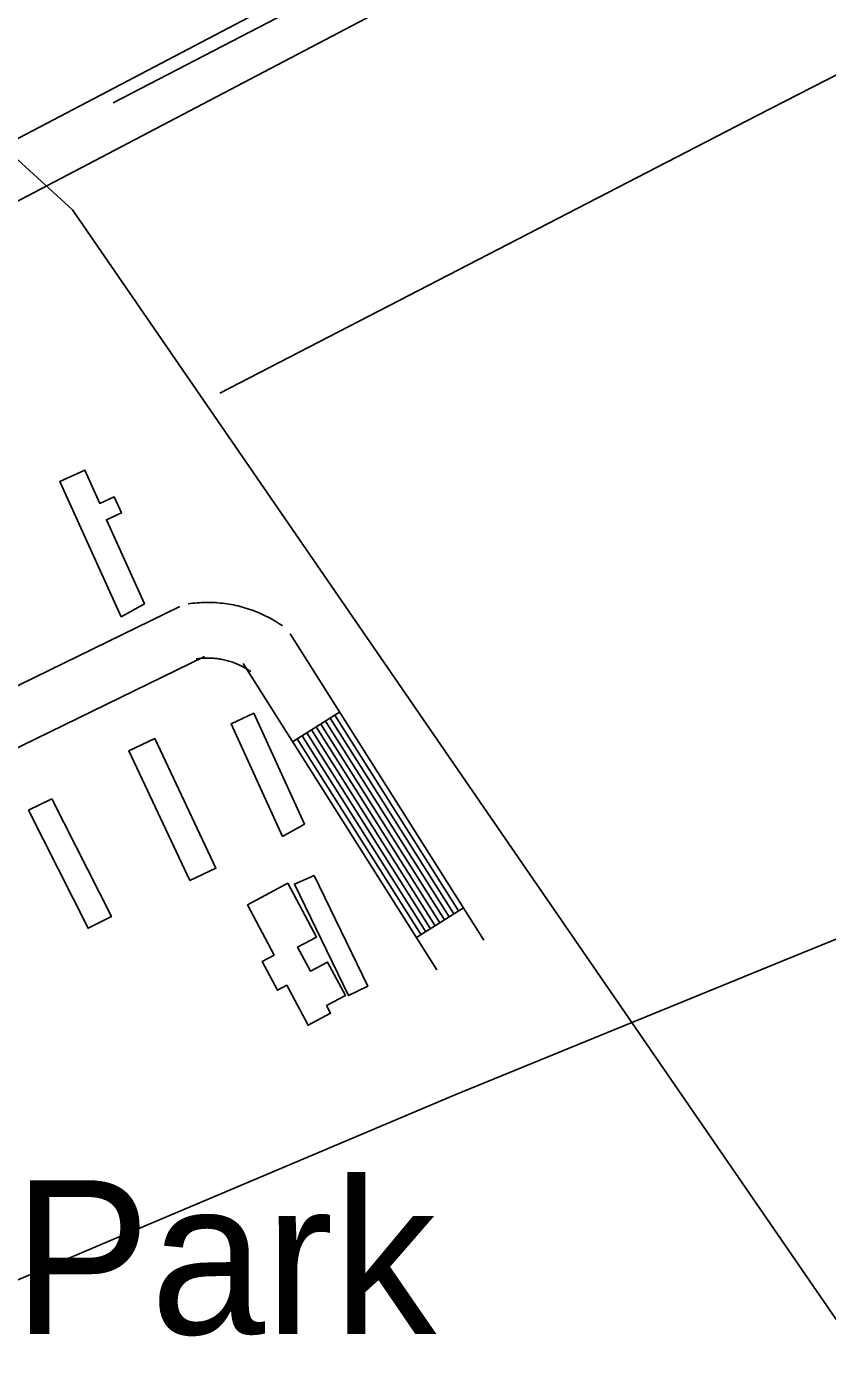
# Model space of a CAD drawing. Extents: x 3540316 to 3578335, y 553172 to 578787.
# Drawn here: x 3554051 to 3554483, y 569281 to 569997 of the extents above; entities that cross this region are included whole.
import ezdxf

# ---------------------------------------------------------------- set-up
doc = ezdxf.new("R2010")
doc.units = 0
for name, color, linetype in [('V-BLDG-OTLN', 7, 'Continuous'), ('V-DTCH-CNTR', 7, 'Continuous'), ('V-ROAD-CNTR', 7, 'Continuous'), ('V-SITE-OTLN-IDEN', 7, 'Continuous'), ('V-TOPO-SHOR', 7, 'Continuous'), ('V-UTIL-LINE', 7, 'Continuous')]:
    doc.layers.add(name, color=color, linetype=linetype)

msp = doc.modelspace()

# ---------------------------------------------------------------- linework, layer by layer
at = {"layer": 'V-BLDG-OTLN'}
for points in [[(3554101.55, 569678.8), (3554068.52, 569751.87), (3554082, 569757.96), (3554090.13, 569740), (3554097.81, 569743.49), (3554101.7, 569734.89), (3554093.61, 569731.22), (3554114.14, 569685.85)], [(3554188.58, 569560.23), (3554160.85, 569621.11), (3554173.21, 569626.74), (3554200.42, 569566.93)], [(3554138.7, 569536.6), (3554105.72, 569606.52), (3554119.73, 569613.13), (3554152.72, 569543.22)], [(3554064.17, 569580.64), (3554096.28, 569517.05), (3554083.77, 569510.73), (3554051.61, 569574.41)], [(3554205.71, 569539.2), (3554234.6, 569479.51), (3554224.16, 569474.45), (3554195.03, 569534.61)], [(3554191.54, 569535.05), (3554206.96, 569506.01), (3554196.79, 569500.61), (3554203.71, 569487.6), (3554212.91, 569492.49), (3554222.52, 569474.38), (3554212.39, 569468.99), (3554214.59, 569464.84), (3554202.4, 569458.39), (3554190.95, 569480), (3554185.84, 569477.29), (3554177.62, 569492.8), (3554184.15, 569496.26), (3554169.79, 569523.35)]]:
    msp.add_lwpolyline(points, close=True, dxfattribs=at)
at = {"layer": 'V-DTCH-CNTR'}
msp.add_lwpolyline([(3553632.05, 569147.75), (3553746.08, 569195.44), (3553913.02, 569264.56), (3554095.81, 569342.17), (3554282.12, 569421.01), (3554458.48, 569493.22), (3554658.95, 569574.62), (3554812.33, 569641.18), (3554944.02, 569694.44), (3554968.99, 569705.01)], dxfattribs=at)
at = {"layer": 'V-ROAD-CNTR'}
for p, q in [((3554219.43, 569627.37), (3554194.07, 569611.35)), ((3554286.19, 569521.69), (3554260.82, 569505.67))]:
    msp.add_line(p, q, dxfattribs=at)
for points in [[(3553678.54, 569744.34), (3557084.25, 571531.78), (3557217.99, 571598.15)], [(3553692.49, 569717.77), (3557097.89, 571505.06), (3557202.35, 571556.9)], [(3554137.71, 569685.79), (3554138.85, 569685.95), (3554140.11, 569686.11), (3554141.29, 569686.23), (3554142.52, 569686.35), (3554143.79, 569686.44), (3554144.98, 569686.5), (3554146.21, 569686.55), (3554147.5, 569686.58), (3554148.72, 569686.58), (3554149.96, 569686.56), (3554151.15, 569686.52), (3554152.38, 569686.46), (3554153.67, 569686.37), (3554154.9, 569686.26), (3554156.1, 569686.14), (3554157.31, 569686), (3554158.54, 569685.82), (3554159.77, 569685.64), (3554161.01, 569685.42), (3554162.19, 569685.19), (3554163.41, 569684.94), (3554164.64, 569684.66), (3554165.81, 569684.36), (3554167.01, 569684.05), (3554168.2, 569683.71), (3554169.38, 569683.35), (3554170.54, 569682.98), (3554171.74, 569682.57), (3554172.93, 569682.14), (3554174.03, 569681.72), (3554175.16, 569681.27), (3554176.33, 569680.77), (3554177.49, 569680.26), (3554178.56, 569679.76), (3554179.68, 569679.22), (3554180.83, 569678.63), (3554181.88, 569678.08), (3554182.94, 569677.49), (3554184.05, 569676.86), (3554185.1, 569676.23), (3554186.16, 569675.57), (3554187.18, 569674.91), (3554188.18, 569674.25), (3554188.63, 569673.93)], [(3553731.12, 569473.88), (3553859.14, 569550.54), (3554133.3, 569684.42)], [(3554192.73, 569669.64), (3554297.19, 569504.27)], [(3553746.53, 569448.14), (3553873.45, 569524.15), (3554146.46, 569657.47)], [(3554142.05, 569656.1), (3554142.84, 569656.22), (3554143.51, 569656.3), (3554144.26, 569656.38), (3554144.98, 569656.45), (3554145.65, 569656.49), (3554146.4, 569656.53), (3554147.12, 569656.56), (3554147.78, 569656.58), (3554148.49, 569656.58), (3554149.22, 569656.56), (3554149.96, 569656.54), (3554150.67, 569656.51), (3554151.34, 569656.46), (3554152.04, 569656.4), (3554152.78, 569656.32), (3554153.5, 569656.24), (3554154.2, 569656.14), (3554154.89, 569656.03), (3554155.58, 569655.91), (3554156.3, 569655.77), (3554157, 569655.63), (3554157.66, 569655.48), (3554158.38, 569655.3), (3554159.06, 569655.12), (3554159.74, 569654.92), (3554160.43, 569654.72), (3554161.12, 569654.49), (3554161.77, 569654.27), (3554162.41, 569654.04), (3554163.13, 569653.76), (3554163.8, 569653.5), (3554164.42, 569653.24), (3554165.05, 569652.96), (3554165.75, 569652.63), (3554166.38, 569652.33), (3554166.96, 569652.03), (3554167.63, 569651.67), (3554168.28, 569651.32), (3554168.86, 569650.99), (3554169.48, 569650.61), (3554170.08, 569650.25), (3554170.69, 569649.85), (3554171.31, 569649.44), (3554171.46, 569649.33)], [(3554167.36, 569653.62), (3554271.83, 569488.25)], [(3554211.82, 569622.56), (3554278.58, 569516.88)], [(3554214.36, 569624.16), (3554281.11, 569518.48)], [(3554216.89, 569625.77), (3554283.65, 569520.09)], [(3554201.67, 569616.15), (3554268.43, 569510.47)], [(3554204.21, 569617.76), (3554270.97, 569512.08)], [(3554206.75, 569619.36), (3554273.5, 569513.68)], [(3554209.28, 569620.96), (3554276.04, 569515.28)], [(3554196.6, 569612.95), (3554263.36, 569507.27)], [(3554199.14, 569614.55), (3554265.89, 569508.87)]]:
    msp.add_lwpolyline(points, dxfattribs=at)
at = {"layer": 'V-TOPO-SHOR'}
for points in [[(3554097.32, 569956.14), (3554524.69, 570177.96), (3554820.51, 570335.37), (3555145.18, 570506.33), (3555588.71, 570740.16), (3555993.52, 570953.51), (3556113.3, 571016.4)], [(3554154.83, 569799.55), (3554444.4, 569949.16), (3554894.57, 570180.05), (3554897.93, 570181.77), (3554900.58, 570187.25), (3554833.56, 570310.15)]]:
    msp.add_lwpolyline(points, dxfattribs=at)
at = {"layer": 'V-UTIL-LINE'}
msp.add_lwpolyline([(3553353.73, 570349.7), (3553784.65, 570104.45), (3553953.02, 570010.11), (3554075.38, 569898.39), (3554486.3, 569301.26), (3555248.36, 568198.96), (3555872.87, 567240.92), (3556318.7, 566591.09), (3556816.5, 565856.28)], dxfattribs=at)

# ---------------------------------------------------------------- texts
at = {"layer": 'V-SITE-OTLN-IDEN'}
msp.add_text('Trailer Park', height=82.9998, dxfattribs=at).set_placement((3553698.01, 569291.71))

doc.saveas('drawing.dxf')
